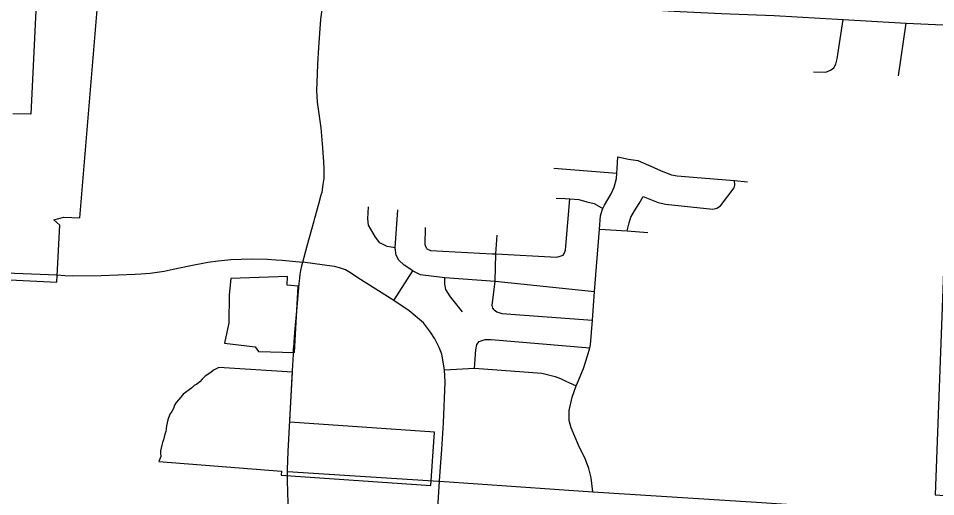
# Model space of a CAD drawing. Extents: x 1659811 to 1934326, y 644115 to 934867.
# Drawn here: x 1844319 to 1853271, y 736276 to 740946 of the extents above; entities that cross this region are included whole.
import ezdxf

# ---------------------------------------------------------------- set-up
doc = ezdxf.new("R2010")
doc.units = 0
for name, color, linetype in [('GM_X_City_Street', 7, 'Continuous'), ('GM_X_Corporation', 7, 'Continuous'), ('GM_X_County_Road', 7, 'Continuous')]:
    doc.layers.add(name, color=color, linetype=linetype)

msp = doc.modelspace()

# ---------------------------------------------------------------- linework, layer by layer
at = {"layer": 'GM_X_City_Street'}
for points in [[(1847321.8, 741251.9), (1847351.3, 741244.1), (1847381.6, 741239.7), (1847603, 741215.4), (1849529.3, 741090.6), (1849921.6, 741065.2), (1850431.1, 741032.2), (1850777.5, 741011.4), (1851179.4, 740992.3), (1851693.3, 740972.3), (1852368.6, 740935.9), (1852982.3, 740899.4), (1853629, 740869.1), (1853731.5, 740872.5), (1854274.9, 740838.7), (1855574.3, 740776.2), (1855702.7, 740769.8)], [(1847298.1, 739586.2), (1847291.7, 739680.5), (1847274.4, 739875.8), (1847261.3, 739968.7), (1847237.9, 740126.6), (1847232.7, 740241.2), (1847237.1, 740404.4), (1847241.4, 740497.3), (1847250.9, 740663.1), (1847272.6, 740936.5), (1847290.9, 741078.9)], [(1852079.7, 740424), (1852199.7, 740421.7), (1852243.8, 740439.7), (1852275.9, 740461.6), (1852296, 740497.6), (1852308.1, 740549.7), (1852368.6, 740935.9)], [(1852909.8, 740383.9), (1852982.3, 740899.4)], [(1847275.9, 739222.6), (1847283.1, 739249), (1847295.2, 739322.8), (1847303, 739381), (1847304.7, 739425.3), (1847304.7, 739469.5), (1847300.4, 739552.9), (1847298.1, 739586.2)], [(1849926.5, 736322.5), (1849909.9, 736459.2), (1849885.1, 736551.7), (1849852.4, 736640.4), (1849784.3, 736777.6), (1849712.7, 736946.9), (1849693.7, 737021.3), (1849693.1, 737117.5), (1849722.9, 737249.3), (1849763, 737356.8), (1849774.9, 737388.9), (1849832.9, 737528.3), (1849874.6, 737652), (1849894.5, 737730.1), (1849902.1, 737759.8), (1849920.8, 738000.6), (1849942.4, 738278.2), (1849989.7, 738888.8), (1849999.8, 739018.9), (1850016.6, 739072.7), (1850024.1, 739089.2), (1850039.3, 739122.5), (1850104.8, 739231.8), (1850133.8, 739299.5), (1850155, 739381.4), (1850160.1, 739435.2), (1850164.3, 739479.4), (1850167.9, 739593.6)], [(1850167.9, 739593.6), (1850273.6, 739572.1), (1850365.5, 739558.8), (1850468.8, 739511.3), (1850607.9, 739451.2), (1850691.5, 739417.9), (1850749.3, 739409.1), (1850903.2, 739394.9), (1851308.3, 739361.8), (1851434.6, 739351.4)], [(1849544.4, 739484.1), (1850160.1, 739435.2)], [(1850416.5, 739205.4), (1850561.7, 739147.2), (1850635.5, 739132.2), (1851096.8, 739083.6), (1851134.9, 739093.1), (1851171.2, 739114.7), (1851305.7, 739291.1), (1851310.1, 739317.1), (1851308.3, 739361.8)], [(1847205.3, 738970.6), (1847212.1, 738995.5), (1847252.5, 739136.5), (1847275.9, 739222.6)], [(1849568.2, 739189.2), (1849656.2, 739188), (1849699.9, 739184.1), (1849788.1, 739176.1), (1849867.8, 739155), (1849937.5, 739138), (1850024.1, 739089.2)], [(1849634.4, 738633.2), (1849644.7, 738651.1), (1849659.1, 738683), (1849661.7, 738723), (1849699.9, 739184.1)], [(1850261.7, 738870), (1850278.9, 738948.8), (1850297.6, 739004.7), (1850332.5, 739066.3), (1850377.6, 739139.8), (1850416.5, 739205.4)], [(1847997.8, 738704.1), (1847917.7, 738718.3), (1847848.2, 738753.9), (1847805.5, 738811), (1847736, 738928.5), (1847728.9, 738989), (1847737.8, 739104.8)], [(1848168.8, 738481.4), (1848084.2, 738535.8), (1848033.4, 738584.7), (1848006.7, 738634.6), (1847997.8, 738704.1), (1848022.7, 739078.1)], [(1847065.8, 738409.2), (1847069.5, 738444.4), (1847076.5, 738485.2), (1847085.6, 738529.7), (1847095.9, 738566.4), (1847139, 738725.6), (1847205.3, 738970.6)], [(1848305.3, 738696), (1848287.8, 738736.3), (1848292.2, 738904.6)], [(1849989.7, 738888.8), (1850261.7, 738870), (1850463.6, 738856.1)], [(1848962.9, 738099.6), (1848949.1, 738115.8), (1848943.5, 738142), (1848973.9, 738381.7), (1848978.4, 738645.6), (1848991.2, 738830.6)], [(1848305.3, 738696), (1848341, 738679.4), (1848942.8, 738647.5)], [(1848942.8, 738647.5), (1848944.2, 738647.4), (1848978.4, 738645.6), (1849574.1, 738614), (1849606.3, 738625.6), (1849634.4, 738633.2)], [(1845830.7, 738497.7), (1845986.1, 738530.4), (1846169.5, 738565.2), (1846270.2, 738578.5), (1846301, 738581.6)], [(1846301, 738581.6), (1846393.9, 738591), (1846592.9, 738597.1), (1846751.8, 738593.7), (1846831.3, 738588.3)], [(1846831.3, 738588.3), (1846892.4, 738584.1), (1847095.9, 738566.4)], [(1847403.1, 738523.7), (1847401.2, 738524.2), (1847095.9, 738566.4)], [(1848450.5, 736736.3), (1848468, 736996), (1848484.1, 737395), (1848478.7, 737516.1), (1848452, 737667.5), (1848427.1, 737733.4), (1848382.5, 737817.1), (1848341.6, 737883), (1848273.9, 737973.8), (1848132.3, 738090.5), (1847984.5, 738190.2), (1847633.6, 738413.7), (1847560.5, 738462.7), (1847510.7, 738491.2), (1847452.8, 738511.7), (1847403.1, 738523.7)], [(1844772.8, 738436), (1844848.8, 738431.6), (1845126.7, 738436), (1845459.8, 738448.5), (1845515.7, 738452.6)], [(1845515.7, 738452.6), (1845604.9, 738459.2), (1845741.2, 738478.8), (1845830.7, 738497.7)], [(1847984.5, 738190.2), (1848168.8, 738481.4)], [(1848168.8, 738481.4), (1848240, 738445.8), (1848480.5, 738417.3), (1848973.9, 738381.7), (1849942.4, 738278.2)], [(1847060.2, 738356), (1847065.8, 738409.2)], [(1848653.3, 738080.7), (1848535.7, 738226.7), (1848489.4, 738298), (1848480.5, 738349.6), (1848480.5, 738417.3)], [(1848962.9, 738099.6), (1848988.6, 738079.2), (1849038.4, 738064.5), (1849920.8, 738000.6)], [(1848817.1, 737792.2), (1848875.9, 737810), (1848932.9, 737811.7), (1849894.5, 737730.1)], [(1848769, 737530.3), (1848783.3, 737708.4), (1848792.2, 737761.9), (1848817.1, 737792.2)], [(1846994.6, 737503.4), (1846994.9, 737507.7), (1847002.7, 737663.6)], [(1848478.7, 737516.1), (1848769, 737530.3), (1849428.1, 737482.3), (1849557.7, 737448), (1849609.5, 737429.3), (1849663.1, 737404.5), (1849690.9, 737390), (1849763, 737356.8)], [(1848429.6, 736426.8), (1848439.1, 736568), (1848450.5, 736736.3)], [(1846953.9, 736172.3), (1846952.3, 736215.2), (1846948.8, 736321.1), (1846946.9, 736436.7)], [(1848310.9, 734518.3), (1848312.4, 734550.7), (1848429.6, 736426.8)], [(1848418.6, 736427.5), (1848429.6, 736426.8), (1849926.5, 736322.5), (1851522.3, 736223.7), (1852259.1, 736174.5)]]:
    msp.add_lwpolyline(points, dxfattribs=at)
at = {"layer": 'GM_X_Corporation'}
for points in [[(1844236.8, 738392), (1844693.7, 738369.8), (1844723.2, 738927), (1844665.9, 738980.6), (1844763, 739004.9), (1844918.8, 738998), (1845125.3, 741461.8), (1845349.9, 741449.3), (1845383.9, 742062.7), (1844543.4, 742107.6), (1844439.8, 740010.7), (1844265.6, 740013.5)], [(1853355.8, 738735.2), (1853266.9, 736295.4), (1853495.6, 736278.3)]]:
    msp.add_lwpolyline(points, dxfattribs=at)
for points in [[(1846329.8, 737775.9), (1846631.3, 737739.7), (1846662.9, 737693.7), (1847015.3, 737682.4), (1847048.7, 738332.6), (1846940.9, 738339.8), (1846945.7, 738424.3), (1846392.3, 738406.4), (1846376.5, 738245.6), (1846373.7, 737973.4)], [(1845689.3, 736619.3), (1846885.6, 736524.7), (1846885, 736485.7), (1848345.8, 736385.1), (1848379.4, 736905.6), (1846967.1, 737003.2), (1846970.6, 737079.2), (1846996.1, 737492.2), (1846274.5, 737537), (1846223.4, 737511.5), (1846196.5, 737488), (1846142.6, 737454.3), (1846112.3, 737424), (1846088.7, 737397), (1846061.8, 737373.5), (1846034.9, 737360), (1846007.9, 737336.4), (1845927.1, 737275.8), (1845903.5, 737248.9), (1845883.3, 737221.9), (1845859.7, 737195), (1845842.9, 737168.1), (1845832.8, 737137.8), (1845816, 737107.5), (1845799.1, 737080.5), (1845778.9, 737026.6), (1845772.2, 736996.3), (1845765.5, 736969.4), (1845762.1, 736939.1), (1845758.7, 736912.1), (1845748.6, 736885.2), (1845735.2, 736831.3), (1845725.1, 736804.4), (1845718.3, 736777.5), (1845704.9, 736723.6), (1845704.9, 736696.6), (1845708.2, 736669.7)]]:
    msp.add_lwpolyline(points, close=True, dxfattribs=at)
at = {"layer": 'GM_X_County_Road'}
for points in [[(1842280.8, 738574.3), (1842284, 738574), (1842483.5, 738559.8), (1843274.3, 738518.8), (1843860.3, 738477.9), (1844280.7, 738458.3), (1844697.4, 738440.5), (1844772.8, 738436)], [(1847037.2, 738089.7), (1847037.4, 738091.9), (1847060, 738353.2), (1847060.2, 738356)], [(1847009.3, 737770.3), (1847010.5, 737787.2), (1847015.7, 737877.5), (1847037.2, 738089.7)], [(1847002.7, 737663.6), (1847005.3, 737715.2), (1847009.3, 737770.3)], [(1846946.9, 736436.7), (1846945.4, 736522.5), (1846946.2, 736542.5), (1846953.2, 736717.8), (1846994.6, 737503.4)], [(1846945.4, 736522.5), (1848418.6, 736427.5)]]:
    msp.add_lwpolyline(points, dxfattribs=at)

doc.saveas('drawing.dxf')
